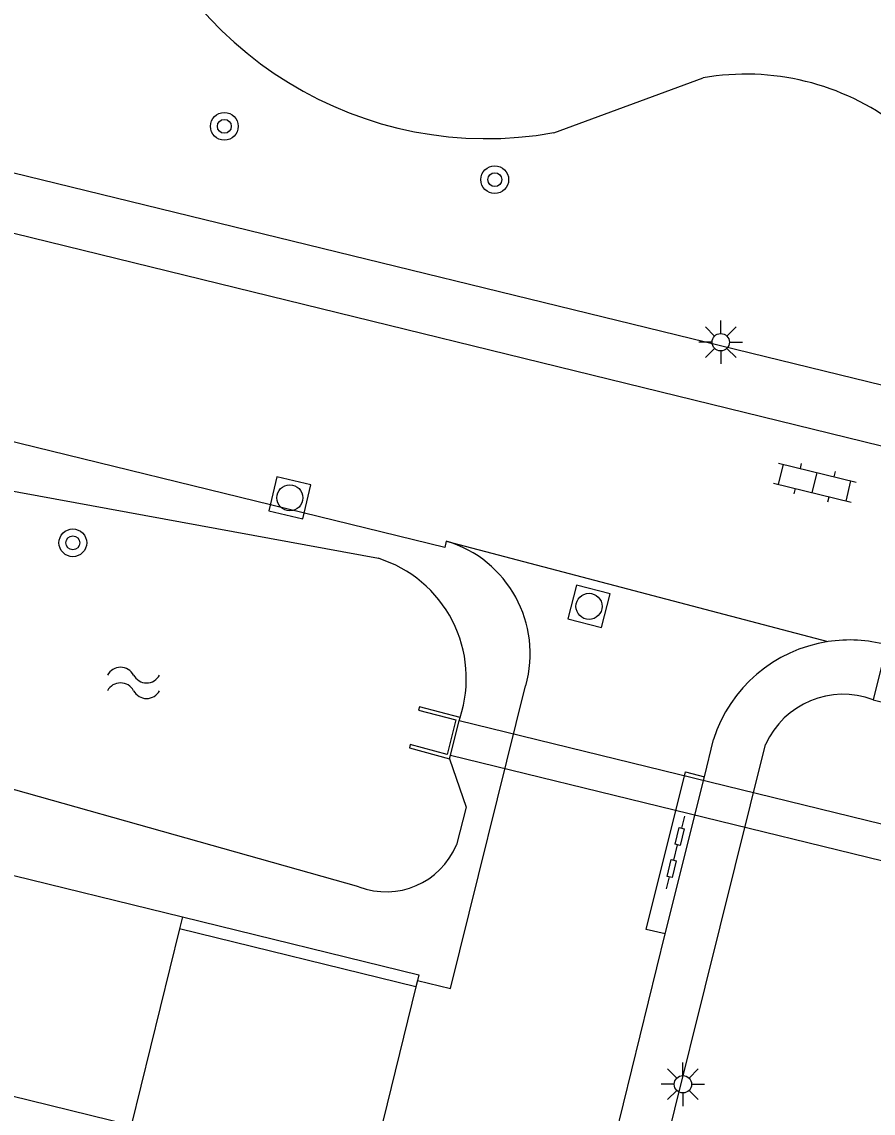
# Model space of a CAD drawing. Extents: x 128999 to 131010, y 395498 to 399007.
# Drawn here: x 129087.91 to 129112.43, y 397772.76 to 397804.18 of the extents above; entities that cross this region are included whole.
import ezdxf

# ---------------------------------------------------------------- set-up
doc = ezdxf.new("R2010")
doc.units = 0
for name, color, linetype in [('gg-afsc-muur', 7, 'Continuous'), ('gg-bbg-hoofdgebouw', 7, 'Continuous'), ('gg-bbg-luifel en loopbrug', 7, 'Continuous'), ('gg-knt-verharding', 7, 'Continuous'), ('gg-kntw-bovenkant insteek waterloop', 7, 'Continuous'), ('gg-kwrk-duiker nz buis', 7, 'Continuous'), ('gg-kwrk-uitstroombak niveau min 01', 7, 'Continuous'), ('gt-grn-afwateringsgoot', 7, 'Continuous'), ('gt-grn-weggrens', 7, 'Continuous'), ('gt-symb-afwateringsgoot', 7, 'Continuous'), ('gt-symb-boom', 7, 'Continuous'), ('gt-symb-klinker verharding', 7, 'Continuous'), ('gt-symb-lichtmast', 7, 'Continuous'), ('gt-symb-rioolschacht', 7, 'Continuous'), ('gt-symb-watersymbool', 7, 'Continuous')]:
    doc.layers.add(name, color=color, linetype=linetype)

# ---------------------------------------------------------------- blocks, each defined once
blk = doc.blocks.new('gt0-KL1')
at = {"layer": 'gt-symb-klinker verharding'}
for p, q in [((-0.5, 0.3), (-0.5, 0.45)), ((0.5, 0.3), (0.5, 0.45)), ((-1.15, 0.3), (1.15, 0.3)), ((-1, -0.3), (-1, 0.3)), ((0, -0.3), (0, 0.3)), ((1, -0.3), (1, 0.3)), ((-1.15, -0.3), (1.15, -0.3)), ((-0.5, -0.45), (-0.5, -0.3)), ((0.5, -0.45), (0.5, -0.3))]:
    blk.add_line(p, q, dxfattribs=at)
blk = doc.blocks.new('gt0-LMAST')
at = {"layer": 'gt-symb-lichtmast'}
for p, q in [((-0.182, 0.173), (-0.447, 0.438)), ((-0.005, 0.246), (-0.005, 0.621)), ((0.172, 0.173), (0.437, 0.438)), ((-0.255, -0.004), (-0.63, -0.004)), ((-0.182, -0.181), (-0.447, -0.446)), ((-0.005, -0.254), (-0.005, -0.629)), ((0.437, -0.446), (0.172, -0.181)), ((0.245, -0.004), (0.62, -0.004))]:
    blk.add_line(p, q, dxfattribs=at)
blk.add_circle((-0.005, -0.004), 0.25, dxfattribs=at)
blk = doc.blocks.new('gt0-AFWGT_1')
at = {"layer": 'gt-symb-afwateringsgoot'}
for p, q in [((-1.076, 0), (-0.726, 0)), ((-0.225, 0), (0.225, 0)), ((0.725, 0), (1.075, 0))]:
    blk.add_line(p, q, dxfattribs=at)
for points in [[(-0.726, 0.075), (-0.225, 0.075), (-0.225, -0.075), (-0.726, -0.075)], [(0.225, 0.075), (0.725, 0.075), (0.725, -0.075), (0.225, -0.075)]]:
    blk.add_lwpolyline(points, close=True, dxfattribs=at)
blk = doc.blocks.new('gt0-WA')
at = {"layer": 'gt-symb-watersymbool'}
for centre, start, end in [((-0.323, 0.022), 28.0725, 151.9275), ((0.427, 0.422), 208.0725, 331.9275), ((-0.323, -0.428), 28.0725, 151.9275), ((0.427, -0.028), 208.0725, 331.9275)]:
    blk.add_arc(centre, 0.425, start, end, dxfattribs=at)
blk = doc.blocks.new('gt0-RS')
at = {"layer": 'gt-symb-rioolschacht'}
blk.add_lwpolyline([(-0.5, -0.5), (0.5, -0.5), (0.5, 0.5), (-0.5, 0.5)], close=True, dxfattribs=at)
blk.add_circle((0, 0), 0.375, dxfattribs=at)
blk = doc.blocks.new('gt0-BOOM')
at = {"layer": 'gt-symb-boom'}
for radius in [0.4, 0.2]:
    blk.add_circle((0, 0), radius, dxfattribs=at)

msp = doc.modelspace()

# ---------------------------------------------------------------- linework, layer by layer
at = {"layer": 'gg-afsc-muur'}
msp.add_line((129099.304, 397776.578), (129099.259, 397776.392), dxfattribs=at)
msp.add_lwpolyline([(129092.541, 397778.409), (129099.343, 397776.739), (129099.304, 397776.578)], dxfattribs=at)
at = {"layer": 'gg-bbg-hoofdgebouw'}
for p, q in [((129080.847, 397781.28), (129092.541, 397778.409)), ((129092.541, 397778.409), (129092.456, 397778.062)), ((129092.456, 397778.062), (129091.066, 397772.4))]:
    msp.add_line(p, q, dxfattribs=at)
msp.add_lwpolyline([(129091.066, 397772.4), (129085.239, 397773.83), (129083.408, 397766.372), (129095.683, 397763.358)], dxfattribs=at)
at = {"layer": 'gg-bbg-luifel en loopbrug'}
for q in [(129092.456, 397778.062), (129097.923, 397770.929)]:
    msp.add_line((129099.259, 397776.392), q, dxfattribs=at)
at = {"layer": 'gg-knt-verharding'}
for p, q in [((129124.297, 397790.877), (129074.604, 397803.024)), ((129074.206, 397801.399), (129130.203, 397787.67)), ((129107.57, 397782.438), (129107.834, 397783.516)), ((129106.441, 397777.924), (129107.57, 397782.438)), ((129098.638, 397746.065), (129106.441, 397777.924))]:
    msp.add_line(p, q, dxfattribs=at)
for points in [[(129100.137, 397789.228), (129100.094, 397789.047), (129083.297, 397793.158)], [(129099.304, 397776.578), (129100.259, 397776.343), (129102.423, 397785.062)], [(129112.431, 397784.663), (129124.245, 397781.759), (129124.551, 397783.054)], [(129121.627, 397771.224), (129121.89, 397772.4), (129117.877, 397773.346), (129115.418, 397763.261), (129104.985, 397765.883), (129109.333, 397783.377)]]:
    msp.add_lwpolyline(points, dxfattribs=at)
for centre, radius, start, end in [((129099.177, 397785.991), 3.377, 344.0329, 73.4767), ((129111.747, 397782.279), 4.104, 98.6437, 162.4557), ((129111.745, 397782.283), 4.099, 74.9098, 98.6248), ((129111.571, 397782.36), 2.458, 69.5273, 155.56)]:
    msp.add_arc(centre, radius, start, end, dxfattribs=at)
at = {"layer": 'gg-kntw-bovenkant insteek waterloop'}
msp.add_line((129103.237, 397800.99), (129107.534, 397802.57), dxfattribs=at)
for points in [[(129082.474, 397788.658), (129083.769, 397790.569), (129085.256, 397791.112), (129098.182, 397788.735)], [(129097.62, 397779.278), (129082.761, 397783.457), (129081.967, 397784.402), (129082.169, 397787.47)], [(129100.231, 397782.964), (129100.708, 397781.573), (129100.429, 397780.483)]]:
    msp.add_lwpolyline(points, dxfattribs=at)
for centre, radius, start, end in [((129101.308, 397811.761), 10.942, 196.8673, 280.1551), ((129108.764, 397795.472), 7.204, 52.5765, 99.8323), ((129097.088, 397785.276), 3.627, 341.9583, 72.4451), ((129098.407, 397781.32), 2.189, 248.9262, 337.5103)]:
    msp.add_arc(centre, radius, start, end, dxfattribs=at)
at = {"layer": 'gg-kwrk-duiker nz buis'}
for p, q in [((129124.747, 397778.113), (129100.512, 397784.057)), ((129100.257, 397783.063), (129124.497, 397777.141))]:
    msp.add_line(p, q, dxfattribs=at)
at = {"layer": 'gg-kwrk-uitstroombak niveau min 01'}
for p, q in [((129100.415, 397784.081), (129100.159, 397783.087)), ((129100.257, 397783.063), (129100.512, 397784.057)), ((129100.512, 397784.057), (129100.537, 397784.153)), ((129100.231, 397782.964), (129100.257, 397783.063))]:
    msp.add_line(p, q, dxfattribs=at)
for points in [[(129100.537, 397784.153), (129099.366, 397784.458), (129099.342, 397784.361), (129100.415, 397784.081)], [(129100.159, 397783.087), (129099.101, 397783.37), (129099.077, 397783.273), (129100.231, 397782.964)]]:
    msp.add_lwpolyline(points, dxfattribs=at)
at = {"layer": 'gt-grn-afwateringsgoot'}
msp.add_lwpolyline([(129106.441, 397777.924), (129105.894, 397778.048), (129107.027, 397782.589), (129107.57, 397782.438)], dxfattribs=at)
at = {"layer": 'gt-grn-weggrens'}
for p, q in [((129100.137, 397789.228), (129111.13, 397786.336)), ((129112.743, 397785.939), (129112.431, 397784.663))]:
    msp.add_line(p, q, dxfattribs=at)

# ---------------------------------------------------------------- block references
at = {"layer": 'gt-symb-afwateringsgoot', "xscale": 1.0000047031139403, "yscale": 1.0000047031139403, "rotation": 75.95854545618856}
msp.add_blockref('gt0-AFWGT_1', (129106.743, 397780.262), dxfattribs=at)
at = {"layer": 'gt-symb-boom'}
for p in [(129093.746, 397801.173), (129101.534, 397799.637), (129089.383, 397789.18)]:
    msp.add_blockref('gt0-BOOM', p, dxfattribs=at)
at = {"layer": 'gt-symb-klinker verharding', "rotation": -13.772145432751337}
msp.add_blockref('gt0-KL1', (129110.749, 397790.912), dxfattribs=at)
at = {"layer": 'gt-symb-lichtmast'}
for p in [(129108.045, 397794.961), (129106.958, 397773.592)]:
    msp.add_blockref('gt0-LMAST', p, dxfattribs=at)
at = {"layer": 'gt-symb-rioolschacht'}
for p, rotation in [((129095.633, 397790.476), 76.7561979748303), ((129104.248, 397787.351), 75.2826888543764)]:
    msp.add_blockref('gt0-RS', p, dxfattribs=dict(at, rotation=rotation))
at = {"layer": 'gt-symb-watersymbool'}
msp.add_blockref('gt0-WA', (129091.081, 397785.15), dxfattribs=at)

doc.saveas('drawing.dxf')
